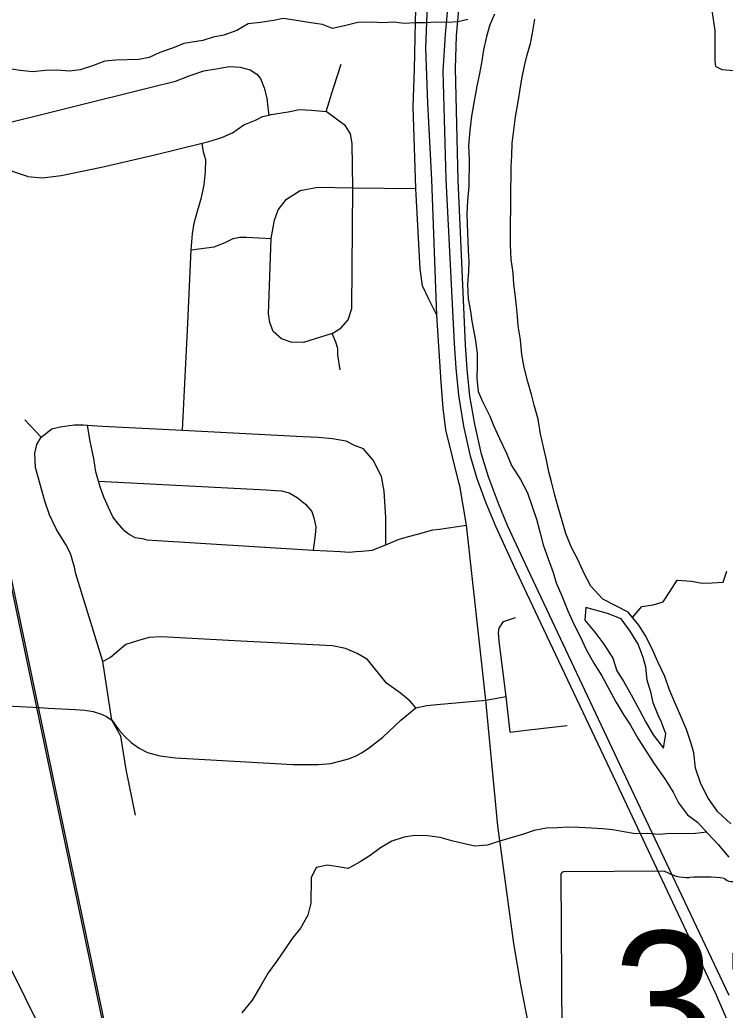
# Model space of a CAD drawing. Extents: x 114843 to 284848, y 317643 to 566895.
# Drawn here: x 194476 to 198048, y 413645 to 418665 of the extents above; entities that cross this region are included whole.
import ezdxf

# ---------------------------------------------------------------- set-up
doc = ezdxf.new("R2010")
doc.units = 0
for name, color, linetype in [('GM_X_City_Street', 7, 'Continuous'), ('GM_X_County_Road', 7, 'Continuous'), ('GM_X_Major_River', 7, 'Continuous'), ('GM_X_Minor_River', 7, 'Continuous'), ('GM_X_Rail_Line', 7, 'Continuous'), ('GM_X_State_Location', 7, 'Continuous'), ('GM_X_State_Route', 7, 'Continuous'), ('GM_X_State_Shield', 7, 'Continuous')]:
    doc.layers.add(name, color=color, linetype=linetype)

msp = doc.modelspace()

# ---------------------------------------------------------------- linework, layer by layer
at = {"layer": 'GM_X_City_Street'}
for p, q in [((196064.8, 418319.7), (196103, 418439.3)), ((196026.6, 418200.1), (196064.8, 418319.7)), ((196163.2, 417813), (196480.7, 417809.3)), ((194584.5, 416549), (194501, 416637.6))]:
    msp.add_line(p, q, dxfattribs=at)
for points in [[(196588, 417167.4), (196547.5, 417248.5), (196514.7, 417316.8), (196502.7, 417402.3), (196480.7, 417809.3), (196468.2, 418225.9), (196474.5, 418412.3), (196480.3, 418655.9), (196489.1, 419017.4), (196515.7, 419556)], [(198000.4, 418428.5), (197997.2, 418454.8), (197997.4, 418611.1), (197982.8, 418711.6), (197966.5, 418828.1), (197957.8, 418924.4), (197955.4, 419036.7), (197959.5, 419191)], [(194514.4, 417869.9), (194438, 417896.5), (194387.6, 417927.6), (194361.1, 417955.1), (194334.7, 417978.7), (194331.4, 417986.1), (194318.1, 418016.4), (194301.3, 418058.1), (194288.6, 418098), (194285.9, 418110.2), (194277.7, 418147.9), (194268.9, 418191.8), (194265.4, 418277.9), (194293.5, 418705.1), (194295.5, 418727.1), (194315, 418947.9), (194321.9, 419012.2), (194325.5, 419034.3), (194334.9, 419064.5), (194350.5, 419084.8), (194368, 419109.2)], [(194285.9, 418110.2), (195154.9, 418326.9), (195264.2, 418353), (195333.6, 418380.3), (195407, 418405.8), (195470.7, 418417), (195538.3, 418428.3), (195592.3, 418425.4), (195642.5, 418410.3), (195676.8, 418388.9), (195695.2, 418367.2), (195714, 418319.5), (195727, 418267.6), (195731.8, 418219.7), (195736.6, 418181.5)], [(198000.4, 418428.5), (198030.5, 418412.6), (198354.8, 418386.5), (198401.9, 418382.8), (198910.8, 418342.5), (199327.3, 418309.5), (200074.8, 418246.9), (200145.4, 418241), (200359.8, 418298)], [(194514.4, 417869.9), (194590.4, 417863.3), (194686, 417875.2), (194888.9, 417917.1), (195159.2, 417980.3), (195282.5, 418010.8), (195400.1, 418039.5), (195433.5, 418047.7), (195499, 418069), (195552.5, 418092), (195609.6, 418133.2), (195669.1, 418156.3), (195704.7, 418175), (195736.6, 418181.5), (195748.5, 418183.9), (195834.1, 418197.6), (195892.7, 418210.3), (195953, 418206.2), (196026.6, 418200.1)], [(196057, 417074), (196101.5, 417101.1), (196139.1, 417143.8), (196156.5, 417201.9), (196163.2, 417813), (196159.4, 418038.2), (196150.1, 418087.2), (196125.3, 418127.2), (196026.6, 418200.1)], [(195300.2, 416584), (195325.2, 417092), (195344.4, 417499.3), (195345.4, 417519.1), (195350.2, 417579.3), (195359.2, 417633.6), (195376.1, 417694), (195396.7, 417764.5), (195409.6, 417828.9), (195416.3, 417895.1), (195417.2, 417955.2), (195406.5, 417993.1), (195400.1, 418039.5)], [(196057, 417074), (195912.4, 417028.4), (195850, 417030.1), (195800.8, 417047.6), (195758.1, 417085.3), (195742.2, 417129.7), (195735.2, 417174.3), (195748, 417555.8), (195765.2, 417649.6), (195784.9, 417701), (195826.9, 417754.8), (195895.7, 417799.9)], [(195895.7, 417799.9), (195984.8, 417816.2), (196163.2, 417813)], [(195344.4, 417499.3), (195460.6, 417513.6), (195516.2, 417536.2), (195556.2, 417556.6), (195589.6, 417563.5), (195623.1, 417563.8), (195748, 417555.8)], [(196098.3, 416890.5), (196087, 416966.4), (196086.4, 416998.5), (196075.8, 417030.3), (196057, 417074)], [(194584.5, 416549), (194637.6, 416592.1), (194679.3, 416600.9), (194715.1, 416607.6), (194753, 416612.4), (194798.9, 416611.2), (194819.1, 416609.9), (194894.9, 416605), (195300.2, 416584), (195910, 416552.3), (195986, 416549.7), (196059.9, 416543.1), (196126.1, 416530.4), (196168.4, 416509.1), (196214.6, 416492)], [(195004.4, 416076.3), (194969.7, 416115.7), (194947.2, 416145.3), (194924.4, 416192.9), (194901.5, 416244.6), (194882.5, 416298.3), (194874.6, 416326.3), (194861.2, 416374), (194849.9, 416441.9), (194832.4, 416527.7), (194819.1, 416609.9)], [(195062.3, 414634.3), (195014.7, 414865.7), (194986.6, 415033.1), (194941, 415115.4), (194896.2, 415412.6), (194759.9, 415857.4), (194752.2, 415891.2), (194733, 415958.9), (194708.2, 416004.5), (194660.9, 416081.7), (194625.6, 416155.2), (194602.4, 416224.8), (194555.3, 416396.2), (194552, 416468.3), (194561.2, 416512.5), (194584.5, 416549)], [(196329.8, 416002.8), (196328.8, 416141.6), (196320.4, 416275.7), (196307, 416349.5), (196265.6, 416432.8), (196214.6, 416492)], [(194874.6, 416326.3), (195723.3, 416282.3), (195771.3, 416279.2), (195801.3, 416277.7), (195839.4, 416266.5), (195879.8, 416243.2), (195922.3, 416209.9), (195954.9, 416172.5), (195965.5, 416140.7), (195974.3, 416094.8), (195971.1, 416052.6), (195961.9, 415977.3)], [(195004.4, 416076.3), (195034.7, 416054.8), (195058.9, 416041.2), (195095, 416035.9), (195119.1, 416028.4), (195961.9, 415977.3), (196100.4, 415969), (196144.4, 415965.8), (196178.2, 415970.4), (196208.2, 415971), (196260, 415976), (196329.8, 416002.8), (196396.7, 416032.7), (196450.3, 416047.8), (196490.1, 416058.5), (196567.5, 416080), (196601.4, 416082.7), (196738.5, 416102.7)], [(194647.6, 413319.1), (194630, 413404.9), (194615.1, 413456.7), (194591, 413518.8), (194558.7, 413595.8), (194450.7, 413816.1), (194292.8, 414117.2), (194214.5, 414290.4), (194193.9, 414328), (194177.1, 414369.8), (194170.4, 414401.7), (194151.1, 414481.5), (194142.1, 414535.4), (194132.6, 414640.1), (194132.2, 414645.4), (194157.9, 414861.3), (194173.7, 415200), (194187.2, 415487.4), (194207.4, 415954.9), (194211.1, 416004.1)], [(196958.5, 415054.3), (196938.2, 415234.4), (196903.2, 415516), (196900.1, 415558.7), (196903.7, 415581.1), (196926.3, 415615.9), (196986.1, 415635.9)], [(196482.1, 415177.5), (196452.4, 415212.1), (196404.3, 415251.7), (196332.2, 415302.3), (196236.2, 415422.7), (196183.7, 415453.7), (196125.4, 415478.7), (196059.2, 415491.4), (195595.6, 415514.6), (195193.9, 415537), (195130.1, 415533.8), (195076.5, 415518.7), (195011.9, 415497.7), (194935.1, 415432), (194896.2, 415412.6)], [(193216.6, 415251.6), (193529.2, 415238.7), (194173.7, 415200), (194575.8, 415178.5), (194619.3, 415176.3)], [(196482.1, 415177.5), (196536.8, 415189.2), (196587.9, 415193.9), (196835.2, 415216.5), (196938.2, 415234.4)], [(194619.3, 415176.3), (194755.5, 415169.4), (194805.9, 415165.4), (194846.8, 415158.8), (194889.4, 415146.1), (194914.6, 415133.3), (194941, 415115.4), (194977.6, 415066), (195008.3, 415032.3), (195039.7, 415002.2), (195080.7, 414973), (195122.6, 414951.6), (195184.3, 414934.7), (195264.3, 414924), (195859.2, 414890.9), (195920.8, 414889.6), (195987.7, 414890.1), (196051, 414895.8), (196096.9, 414906.5), (196141.1, 414919.8), (196180.1, 414934.9), (196206.9, 414949), (196240.6, 414971.8), (196313.9, 415029.6), (196406.2, 415114.5), (196482.1, 415177.5)], [(196958.5, 415054.3), (197053.7, 415065.2), (197248.6, 415087.5)]]:
    msp.add_lwpolyline(points, dxfattribs=at)
at = {"layer": 'GM_X_County_Road'}
for points in [[(196701.5, 416312.8), (196634.1, 416587.1), (196620, 416695.5), (196609.6, 416828.6), (196588, 417167.4), (196562.2, 417853.6), (196542.9, 418242.3), (196532.7, 418521.2), (196542.2, 418787.6), (196552.5, 418908.8)], [(197591.1, 411712.7), (197563.9, 411758.8), (197499.8, 411867.1), (197445.5, 411977.3), (197385.9, 412115.7), (197352.8, 412217.8), (197324.3, 412311.9), (197291.2, 412444.5), (197276.1, 412525.1), (197270.1, 412540.9), (197268, 412555.7), (197171.6, 412981.1), (197099.5, 413333), (197013.9, 413773.3), (196978.6, 413983.5), (196896.2, 414579.8), (196835.2, 415216.5), (196738.5, 416102.7), (196704.1, 416302.2), (196701.5, 416312.8)]]:
    msp.add_lwpolyline(points, dxfattribs=at)
at = {"layer": 'GM_X_Major_River'}
for points in [[(196880.6, 418693.7), (196855.9, 418639.9), (196839.1, 418580), (196824.2, 418512), (196813.4, 418446), (196804.7, 418392), (196789.8, 418328), (196779, 418262), (196763.8, 418176), (196754.9, 418104), (196747.9, 418027.9), (196751, 417955.7), (196749.3, 417821.4), (196742.3, 417747.3), (196739.5, 417681.2), (196740.8, 417631.1), (196747.1, 417494.7), (196750.4, 417440.6), (196747.7, 417388.5), (196742.9, 417324.4), (196745.9, 417250.2), (196759.1, 417187.9), (196764.5, 417137.7), (196781.3, 417047.3)], [(196985.1, 417273.8), (196977.1, 417325.5), (196973.8, 417381.7), (196964.7, 417450), (196961.6, 417524.2), (196960.4, 417588.3), (196964.7, 417923), (196967.4, 417977.1), (196970.2, 418039.2), (196976.9, 418091.2), (196986, 418173.3), (197001.1, 418259.3), (197009.8, 418313.3), (197018.5, 418365.3), (197031.3, 418431.3), (197046.1, 418487.2), (197062.8, 418545.2), (197071.5, 418597.2), (197084.4, 418667.2)], [(198076.8, 414590.2), (198011.5, 414651.2), (197962.4, 414719.9), (197925.3, 414792.5), (197898.3, 414871), (197889.3, 414949.3), (197873.9, 415001.6), (197852.7, 415068), (197821.6, 415138.5), (197792.5, 415205), (197765.3, 415271.5), (197742.1, 415335.9), (197707, 415410.5), (197677.9, 415477), (197642.7, 415545.6), (197611.3, 415596), (197556.1, 415662.9), (197428.9, 415728.6), (197367.7, 415793.5), (197334.5, 415858), (197303.3, 415926.5), (197268.2, 415993.1), (197241, 416061.6), (197221.8, 416126), (197202.7, 416194.3), (197185.5, 416254.7), (197168.3, 416323), (197155, 416373.3), (197141.8, 416441.6), (197130.5, 416491.9), (197113.4, 416566.2), (197100.4, 416640.5), (197081.2, 416710.9), (197067.9, 416765.2), (197048.7, 416829.6), (197029.7, 416902), (197018.5, 416968.3), (197011.4, 417042.5), (197000.3, 417112.8), (196997, 417162.9), (196991.6, 417213.1), (196985.1, 417273.8)], [(196781.3, 417047.3), (196792.4, 416975), (196791.6, 416910.9), (196790.8, 416846.8), (196797.9, 416780.6), (196819.3, 416730.2), (196856.4, 416655.6), (196875.7, 416605.2), (196904.9, 416542.7), (196940, 416468.1), (196965.2, 416405.7), (197012.4, 416335), (197047.5, 416266.4), (197070.6, 416198), (197091.8, 416133.6), (197109, 416069.2), (197126.2, 416002.9), (197151.3, 415932.4), (197176.4, 415864), (197191.8, 415811.7), (197221, 415745.1), (197252, 415668.6), (197281.2, 415602.1), (197314.4, 415539.6), (197343.6, 415473.1), (197382.7, 415404.5), (197423.9, 415339.8), (197461.1, 415271.2), (197494.3, 415208.7), (197535.4, 415140), (197568.8, 415089.5), (197608, 415020.9), (197657, 414944.1), (197690.4, 414891.6), (197743.4, 414816.8), (197784.6, 414750.2), (197811.9, 414695.7), (197857.2, 414635), (197908.8, 414598.3), (197962.1, 414539.5), (198013.4, 414484.8), (198066.6, 414420)], [(197342.3, 415685.5), (197337.5, 415621.5), (197388.7, 415560.7), (197434, 415500), (197479.1, 415429.3), (197500.3, 415364.9), (197533.6, 415312.4), (197572.8, 415243.8), (197613.8, 415165.1), (197647.1, 415104.6), (197684.3, 415040), (197735.4, 414973.2), (197748.4, 415045.2), (197725.1, 415105.6)], [(197725.1, 415105.6), (197709.6, 415139.9), (197684.3, 415202.3), (197673, 415252.6), (197653.8, 415316.9), (197646.6, 415383.2), (197633.3, 415433.4), (197608.1, 415499.9), (197566.9, 415566.5), (197521.7, 415629.2), (197452, 415656.1), (197342.3, 415685.5)]]:
    msp.add_lwpolyline(points, dxfattribs=at)
at = {"layer": 'GM_X_Minor_River'}
for points in [[(196744.7, 418665.6), (196694.6, 418654), (196642.6, 418650.3), (196584.5, 418652.8), (196530.5, 418649.2), (196478.5, 418649.6), (196422.4, 418646), (196370.4, 418652.4), (196312.4, 418648.9), (196258.4, 418653.3), (196188.3, 418651.8), (196126.2, 418636.2), (196060, 418620.7), (196008.1, 418641.1), (195938.1, 418651.7), (195866.2, 418662.3), (195810.2, 418670.8), (195760.1, 418661.1), (195694, 418651.6), (195631.9, 418644), (195575.7, 418610.4), (195509.5, 418586.8), (195455.4, 418577.2), (195403.2, 418559.5), (195307.1, 418544.2), (195248.9, 418520.6), (195184.7, 418499), (195130.5, 418473.3), (195078.4, 418463.7), (194962.3, 418460.6), (194906.3, 418455), (194844.1, 418431.4), (194781.9, 418411.8), (194727.8, 418404.2), (194663.8, 418408.7), (194603.8, 418407.1), (194541.7, 418401.6), (194477.7, 418408.1), (194421.7, 418416.6)], [(197578.4, 415635.9), (197626.6, 415691.7), (197682.7, 415699.3), (197734.8, 415714.9), (197769.2, 415768.8), (197805.6, 415824.7), (197877.6, 415820.2), (197931.6, 415809.7), (197981.6, 415811.3), (198037.7, 415814.9), (198056, 415870.9)], [(197955.4, 414546.9), (197897.6, 414540.1), (197835.6, 414538.6), (197769.5, 414541.1), (197713.5, 414535.5), (197655.5, 414540), (197593.4, 414538.4), (197535.4, 414548.9), (197479.5, 414559.3), (197427.5, 414563.8), (197371.4, 414568.2), (197307.4, 414570.7), (197255.4, 414573.1), (197199.4, 414569.5), (197143.3, 414567.9), (197081.2, 414556.4), (197027, 414536.7), (196956.9, 414517.2), (196894.7, 414497.6), (196844.6, 414481.9), (196780.5, 414476.4), (196728.6, 414488.8), (196664.6, 414503.4), (196604.7, 414519.9), (196540.7, 414528.4), (196474.7, 414530.9), (196422.6, 414521.3), (196360.4, 414501.7), (196302.2, 414468), (196249.9, 414428.3), (196199.7, 414396.6), (196139.4, 414362.9), (196087.4, 414371.4), (196033.4, 414379.8), (195977.3, 414368.2), (195951, 414316.2), (195950.2, 414187.8), (195933.8, 414125.8), (195897.4, 414059.9), (195855, 414008), (195816.6, 413950.2), (195776.2, 413892.3), (195733.8, 413834.4), (195695.4, 413766.5), (195652.9, 413696.6), (195600.5, 413630.8)]]:
    msp.add_lwpolyline(points, dxfattribs=at)
at = {"layer": 'GM_X_Rail_Line'}
for points in [[(194951.3, 413316.8), (194365.8, 416106.4), (194040.3, 417642.3), (193988.2, 417917.2), (193943.6, 418137.9), (193686.3, 419637.6), (193638.2, 419940), (193132.2, 422913.2), (192988.9, 423782), (192925, 424119.1), (192872.6, 424385.3), (192811.2, 424734.3), (192656.6, 425634.3), (192601.8, 425962.5)], [(194961.1, 413318.9), (194375.7, 416108.4), (194050.2, 417644.3), (193998.1, 417919.1), (193953.5, 418139.8), (193696.2, 419639.3), (193648.1, 419941.6), (193142.1, 422914.8), (192998.8, 423783.8), (192920, 424248.8), (192892.4, 424389), (192831, 424737.7), (192676.4, 425637.6), (192621.6, 425965.8)]]:
    msp.add_lwpolyline(points, dxfattribs=at)
at = {"layer": 'GM_X_State_Route'}
for points in [[(198067.5, 413576.5), (198002.8, 413724.3), (197495.8, 414800), (197114.8, 415606.8), (196991.3, 415868.8), (196888.9, 416092.8), (196838.2, 416214), (196792.2, 416337.6), (196758.9, 416453.2), (196724.2, 416604.6), (196699.9, 416762.9), (196686.2, 416899.4), (196677.2, 417023.3), (196635.3, 417857.1), (196619.8, 418403.6), (196631.1, 418589.9), (196648.3, 418782.5)], [(198068.8, 413719.6), (197558.4, 414797.6), (197171.5, 415618.2), (197049.1, 415880.2), (196945.6, 416101.9), (196899.6, 416213.9), (196850, 416347.8), (196813.3, 416463.4), (196780.9, 416616), (196755.6, 416757.1), (196741.8, 416893.7), (196732.8, 417017.6), (196695.6, 417851.1), (196682.2, 418417.4), (196686.8, 418584.2), (196704, 418776.8)]]:
    msp.add_lwpolyline(points, dxfattribs=at)
at = {"layer": 'GM_X_State_Shield'}
for p, q in [((197215.1, 414328), (197222.7, 413271.4)), ((197741.7, 414350), (197232.1, 414346.3))]:
    msp.add_line(p, q, dxfattribs=at)
for centre, major_axis, start_param, end_param in [((197235, 414330.4), (20.2, 0.1), 1.712693, 3.28349), ((197862.2, 414473.5), (195.5, 1.4), 4.042523, 4.731795), ((197932.2, 413758.1), (702, 5.1), 1.404758, 1.657858), ((198087.4, 414342), (56.4, 0.4), 3.836095, 5.185415)]:
    msp.add_ellipse(centre, major_axis=major_axis, ratio=0.8, start_param=start_param, end_param=end_param, dxfattribs=at)

# ---------------------------------------------------------------- texts
at = {"layer": 'GM_X_State_Location'}
msp.add_text('315', height=1, rotation=0.4135, dxfattribs=at).set_placement((197717.5, 413660.3))
at = {"layer": 'GM_X_State_Shield'}
msp.add_text('315', height=696.12, rotation=0.4135, dxfattribs=at).set_placement((197481.6, 413347.7))

doc.saveas('drawing.dxf')
